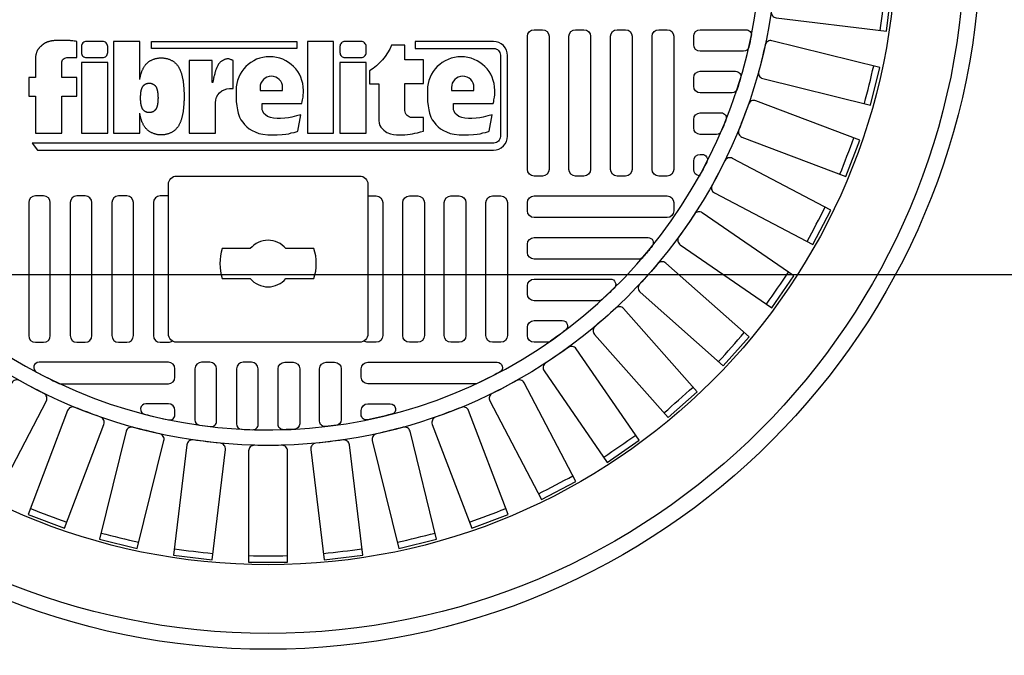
# Model space of a CAD drawing. Extents: x -169 to 7270, y -140 to 2984.
# Tile 712 of 718: x 6980.75 to 6992.41, y 1537.51 to 1545.03. Entities that reach past the tile are written whole.
import ezdxf

# ---------------------------------------------------------------- set-up
doc = ezdxf.new("R2010")
doc.units = 0
doc.header["$MEASUREMENT"] = 0
doc.header["$PDSIZE"] = 1
doc.layers.get('DEFPOINTS').update_dxf_attribs({"linetype": 'CONTINUOUS'})
for name, color, linetype in [('DIM', 3, 'CONTINUOUS'), ('MONITOR-WELL-COVER', 2, 'CONTINUOUS'), ('MONITOR-WELL-COVER-HATCH', 252, 'CONTINUOUS'), ('TANK-SLOPE', 3, 'CONTINUOUS')]:
    doc.layers.add(name, color=color, linetype=linetype)
doc.styles.add('SIMPLEX', font='simplex')
doc.dimstyles.new('DIM64', dxfattribs={"dimscale": 64, "dimtxt": 0.09375, "dimasz": 0.09375, "dimexe": 0.0625, "dimexo": 0.0625, "dimgap": 0.046875, "dimtad": 1, "dimdec": 4, "dimzin": 3, "dimdsep": 46, "dimlunit": 4, "dimtxsty": 'SIMPLEX', "dimcen": 0, "dimclrd": 256, "dimclre": 256, "dimclrt": 256, "dimadec": 0, "dimazin": 0, "dimtfac": 1, "dimtdec": 4, "dimtmove": 0, "dimatfit": 3, "dimfxl": 1, "dimfrac": 2, "dimtolj": 1, "dimtzin": 0, "dimarcsym": 0})

# ---------------------------------------------------------------- blocks, each defined once
blk = doc.blocks.new('*D92')
at = {"layer": 'DEFPOINTS', "color": 0, "transparency": 16777216}
for p in [(7015.694, 1608.018), (7015.694, 1578.018), (6979.694, 1317.018)]:
    blk.add_point(p, dxfattribs=at)
at = {"layer": 'DIM', "lineweight": -2, "transparency": 16777216}
for p, q in [((6979.694, 1321.018), (6979.694, 1612.018)), ((7015.694, 1582.018), (7015.694, 1612.018)), ((6985.694, 1608.018), (7009.694, 1608.018))]:
    blk.add_line(p, q, dxfattribs=at)
at = {"layer": 'DIM', "transparency": 16777216}
for points in [[(6985.694, 1609.018), (6985.694, 1607.018), (6979.694, 1608.018)], [(7009.694, 1609.018), (7009.694, 1607.018), (7015.694, 1608.018)]]:
    blk.add_solid(points, dxfattribs=at)
at = {"layer": 'DIM', "transparency": 16777216, "insert": (6997.694, 1614.59), "char_height": 6, "attachment_point": 5, "style": 'SIMPLEX'}
blk.add_mtext('\\A1;3\'-0"', dxfattribs=at)
blk = doc.blocks.new('*D99')
at = {"layer": 'DEFPOINTS', "color": 0, "transparency": 16777216}
for p in [(7015.694, 1578.018), (7045.694, 1578.018), (6959.05, 1542.018)]:
    blk.add_point(p, dxfattribs=at)
at = {"layer": 'DIM', "lineweight": -2, "transparency": 16777216}
for p, q in [((7019.694, 1578.018), (7049.694, 1578.018)), ((7045.694, 1548.018), (7045.694, 1572.018)), ((6963.05, 1542.018), (7049.694, 1542.018))]:
    blk.add_line(p, q, dxfattribs=at)
at = {"layer": 'DIM', "transparency": 16777216}
for points in [[(7044.694, 1572.018), (7046.694, 1572.018), (7045.694, 1578.018)], [(7044.694, 1548.018), (7046.694, 1548.018), (7045.694, 1542.018)]]:
    blk.add_solid(points, dxfattribs=at)
at = {"layer": 'DIM', "transparency": 16777216, "insert": (7039.123, 1560.018), "char_height": 6, "attachment_point": 5, "rotation": 90, "style": 'SIMPLEX'}
blk.add_mtext('\\A1;3\'-0"', dxfattribs=at)
blk = doc.blocks.new('*D103')
at = {"layer": 'DEFPOINTS', "color": 0, "transparency": 16777216}
for p in [(7045.694, 1542.018), (7045.694, 1542.018), (6959.05, 1416.02)]:
    blk.add_point(p, dxfattribs=at)
at = {"layer": 'DIM', "lineweight": -2, "transparency": 16777216}
for p, q in [((7045.694, 1422.02), (7045.694, 1536.018)), ((6963.05, 1416.02), (7049.694, 1416.02))]:
    blk.add_line(p, q, dxfattribs=at)
at = {"layer": 'DIM', "transparency": 16777216}
for points in [[(7044.694, 1536.018), (7046.694, 1536.018), (7045.694, 1542.018)], [(7044.694, 1422.02), (7046.694, 1422.02), (7045.694, 1416.02)]]:
    blk.add_solid(points, dxfattribs=at)
at = {"layer": 'DIM', "transparency": 16777216, "insert": (7039.123, 1479.019), "char_height": 6, "attachment_point": 5, "rotation": 90, "style": 'SIMPLEX'}
blk.add_mtext('\\A1;10\'-6"', dxfattribs=at)
blk = doc.blocks.new('A$C50C34665')
at = {"layer": 'MONITOR-WELL-COVER', "color": 2}
for points in [[(-14.269, 5.835), (-14.269, 4.506), (-14.697, 4.506), (-14.697, 3.352), (-14.269, 3.352), (-14.269, 1.045), (-12.643, 1.045), (-12.643, 3.352), (-11.709, 3.352), (-11.709, 4.506), (-12.643, 4.506), (-12.643, 5.428, -0.414214), (-12.331, 5.741), (-11.709, 5.741), (-11.709, 6.746)], [(-3.274, 4.189), (-3.305, 4.189), (-3.305, 5.557), (-4.727, 5.557), (-4.727, 1.045), (-3.101, 1.045), (-3.101, 2.942, -0.414214), (-2.226, 3.817), (-1.997, 3.817), (-1.997, 5.557, 0.015515), (-2.068, 5.593, 0.024733), (-2.115, 5.612, 0.005946), (-2.197, 5.64, 0.01287), (-2.235, 5.651, 0.049414), (-2.322, 5.665, 0.053929), (-2.402, 5.662, 0.036627), (-2.478, 5.644, 0.042565), (-2.54, 5.619, 0.006291), (-2.594, 5.591, 0.008872), (-2.632, 5.57, 0.009321), (-2.693, 5.533, 0.009742), (-2.749, 5.495, 0.028906), (-2.803, 5.453, 0.027693), (-2.853, 5.404, 0.02663), (-2.901, 5.346, 0.041647), (-2.926, 5.305, 0.000265), (-2.952, 5.253, 0.000163), (-2.994, 5.169, 0.000116), (-3.042, 5.073, 0.000666), (-3.051, 5.056, 0.034843), (-3.064, 5.023, 0.014153), (-3.09, 4.939, 0.001676), (-3.109, 4.866, -0.00303), (-3.129, 4.793, -0.000398), (-3.148, 4.723, 0.000724), (-3.168, 4.652, 0.00166), (-3.191, 4.567, 0.006697), (-3.196, 4.546, 0.003794), (-3.2, 4.526, 0.000693), (-3.224, 4.418, 0.000272), (-3.227, 4.405, 0.00002), (-3.267, 4.223, 0.002677), (-3.272, 4.197, 0.000101), (-3.274, 4.189)]]:
    blk.add_lwpolyline(points, format="xyb", dxfattribs=at)
for points in [[(9.294, 6.746), (9.294, 6.308), (14.185, 6.308, -0.414214), (14.596, 5.896), (14.596, 0.849, -0.414214), (14.185, 0.438), (-14.489, 0.438), (-14.159, 0), (14.159, 0, 0.414214), (15.034, 0.875), (15.034, 5.871, 0.414214), (14.159, 6.746)], [(-11.107, 5.741), (-10.106, 5.741, 0.414214), (-9.793, 6.053), (-9.793, 6.433, 0.414214), (-10.106, 6.746), (-11.107, 6.746, 0.414214), (-11.419, 6.433), (-11.419, 6.053, 0.414214)], [(4.943, 5.741), (5.943, 5.741, 0.414214), (6.256, 6.053), (6.256, 6.433, 0.414214), (5.943, 6.746), (4.943, 6.746, 0.414214), (4.63, 6.433), (4.63, 6.053, 0.414214)], [(9.823, 1.167), (9.823, 2.024), (9.106, 2.024, -0.414214), (8.668, 2.462), (8.668, 4.125), (9.823, 4.125), (9.823, 5.597), (8.668, 5.597), (8.668, 6.509), (7.832, 6.509, -0.161868), (6.458, 4.921), (6.458, 4.119), (7.043, 4.119), (7.043, 1.839), (7.075, 1.669), (7.115, 1.535), (7.176, 1.429), (7.255, 1.334), (7.346, 1.246), (7.452, 1.158), (7.549, 1.094), (7.774, 1.003), (7.966, 0.967), (8.133, 0.949), (8.276, 0.949), (8.468, 0.949), (8.665, 0.949), (8.83, 0.961), (9, 0.982), (9.137, 1.009), (9.286, 1.046), (9.441, 1.079), (9.635, 1.125)], [(2.196, 2.199), (1.926, 2.123), (1.782, 2.08), (1.633, 2.042), (1.431, 2.003), (1.205, 1.979), (0.931, 1.97), (0.73, 1.965), (0.504, 1.984), (0.321, 2.018), (0.139, 2.08), (-0.001, 2.186), (-0.092, 2.277), (-0.168, 2.409), (-0.193, 2.505), (-0.193, 2.89), (2.254, 2.89), (2.293, 3.008), (2.311, 3.118), (2.338, 3.294), (2.354, 3.427), (2.36, 3.554), (2.365, 3.707, 1), (-1.821, 3.707), (-1.818, 3.497), (-1.813, 3.24), (-1.818, 3.022), (-1.779, 2.746), (-1.74, 2.508), (-1.692, 2.29), (-1.6, 2.038), (-1.517, 1.888), (-1.406, 1.733), (-1.299, 1.588), (-1.153, 1.442), (-1.003, 1.331), (-0.824, 1.214), (-0.644, 1.127), (-0.411, 1.04), (-0.159, 0.987), (0.147, 0.953), (0.467, 0.948), (0.738, 0.948), (1.034, 0.967), (1.262, 0.996), (1.447, 1.02), (1.611, 1.064), (1.781, 1.103), (1.97, 1.161), (2.009, 1.179)], [(11.69, 2.505), (11.69, 2.89), (14.137, 2.89), (14.176, 3.008), (14.195, 3.118), (14.221, 3.294), (14.238, 3.427), (14.244, 3.554), (14.248, 3.707, 1), (10.063, 3.707), (10.065, 3.497), (10.07, 3.24), (10.065, 3.022), (10.104, 2.746), (10.143, 2.508), (10.192, 2.29), (10.284, 2.038), (10.366, 1.888), (10.478, 1.733), (10.584, 1.588), (10.73, 1.442), (10.88, 1.331), (11.06, 1.214), (11.239, 1.127), (11.472, 1.04), (11.724, 0.987), (12.03, 0.953), (12.35, 0.948), (12.622, 0.948), (12.918, 0.967), (13.146, 0.996), (13.33, 1.02), (13.495, 1.064), (13.665, 1.103), (13.854, 1.161), (13.893, 1.179), (14.079, 2.199), (13.809, 2.123), (13.665, 2.08), (13.516, 2.042), (13.314, 2.003), (13.089, 1.979), (12.815, 1.97), (12.613, 1.965), (12.387, 1.984), (12.205, 2.018), (12.022, 2.08), (11.883, 2.186), (11.791, 2.277), (11.715, 2.409)], [(1.07, 3.707), (1.07, 3.888, 1), (-0.329, 3.888), (-0.329, 3.707)], [(12.953, 3.707), (12.953, 3.888, 1), (11.554, 3.888), (11.554, 3.707)]]:
    blk.add_lwpolyline(points, format="xyb", close=True, dxfattribs=at)
for points in [[(-11.709, 6.746), (-11.801, 6.758), (-11.882, 6.768), (-11.953, 6.777), (-12.016, 6.784), (-12.071, 6.791), (-12.121, 6.796), (-12.168, 6.8), (-12.212, 6.803), (-12.255, 6.806), (-12.297, 6.808), (-12.339, 6.81), (-12.381, 6.811), (-12.422, 6.812), (-12.463, 6.813), (-12.504, 6.814), (-12.545, 6.814), (-12.586, 6.814), (-12.627, 6.814), (-12.669, 6.814), (-12.711, 6.814), (-12.753, 6.814), (-12.796, 6.813), (-12.84, 6.811), (-12.884, 6.81), (-12.93, 6.808), (-12.975, 6.805), (-13.021, 6.802), (-13.067, 6.799), (-13.111, 6.795), (-13.154, 6.791), (-13.196, 6.786), (-13.235, 6.781), (-13.271, 6.776), (-13.306, 6.77), (-13.338, 6.764), (-13.368, 6.757), (-13.396, 6.751), (-13.424, 6.744), (-13.45, 6.736), (-13.476, 6.729), (-13.501, 6.721), (-13.525, 6.713), (-13.549, 6.704), (-13.573, 6.695), (-13.597, 6.686), (-13.62, 6.676), (-13.643, 6.665), (-13.665, 6.653), (-13.688, 6.641), (-13.71, 6.628), (-13.731, 6.614), (-13.752, 6.6), (-13.772, 6.586), (-13.792, 6.572), (-13.81, 6.558), (-13.827, 6.545), (-13.843, 6.532), (-13.858, 6.519), (-13.873, 6.507), (-13.887, 6.494), (-13.901, 6.481), (-13.915, 6.468), (-13.93, 6.454), (-13.946, 6.44), (-13.963, 6.424), (-13.981, 6.408), (-13.999, 6.39), (-14.018, 6.372), (-14.037, 6.353), (-14.055, 6.334), (-14.073, 6.314), (-14.091, 6.293), (-14.107, 6.272), (-14.123, 6.25), (-14.137, 6.227), (-14.151, 6.204), (-14.164, 6.179), (-14.177, 6.153), (-14.189, 6.125), (-14.2, 6.096), (-14.211, 6.064), (-14.221, 6.032), (-14.231, 5.998), (-14.24, 5.964), (-14.248, 5.931), (-14.256, 5.898), (-14.263, 5.865), (-14.269, 5.835)], [(-7.802, 4.377), (-7.802, 6.746), (-9.428, 6.746), (-9.428, 1.045), (-7.802, 1.045), (-7.802, 2.293)], [(-7.802, 4.377), (-7.798, 4.4), (-7.789, 4.446), (-7.779, 4.492), (-7.769, 4.537), (-7.759, 4.582), (-7.748, 4.626), (-7.737, 4.668), (-7.726, 4.71), (-7.714, 4.751), (-7.702, 4.791), (-7.689, 4.829), (-7.676, 4.868), (-7.662, 4.905), (-7.647, 4.941), (-7.632, 4.977), (-7.616, 5.011), (-7.599, 5.045), (-7.582, 5.079), (-7.564, 5.112), (-7.545, 5.144), (-7.526, 5.176), (-7.505, 5.207), (-7.484, 5.237), (-7.462, 5.267), (-7.439, 5.297), (-7.415, 5.325), (-7.391, 5.352), (-7.366, 5.379), (-7.34, 5.404), (-7.313, 5.428), (-7.286, 5.452), (-7.258, 5.474), (-7.229, 5.495), (-7.198, 5.515), (-7.167, 5.534), (-7.135, 5.553), (-7.101, 5.571), (-7.065, 5.589), (-7.029, 5.606), (-6.991, 5.622), (-6.953, 5.637), (-6.914, 5.651), (-6.874, 5.665), (-6.834, 5.677), (-6.793, 5.688), (-6.752, 5.697), (-6.711, 5.705), (-6.67, 5.712), (-6.629, 5.718), (-6.588, 5.722), (-6.547, 5.725), (-6.506, 5.727), (-6.464, 5.727), (-6.423, 5.727), (-6.382, 5.725), (-6.341, 5.722), (-6.3, 5.718), (-6.259, 5.712), (-6.218, 5.705), (-6.177, 5.697), (-6.136, 5.688), (-6.095, 5.677), (-6.055, 5.665), (-6.015, 5.651), (-5.976, 5.637), (-5.938, 5.622), (-5.9, 5.606), (-5.864, 5.589), (-5.828, 5.571), (-5.794, 5.553), (-5.762, 5.534), (-5.731, 5.515), (-5.7, 5.495), (-5.671, 5.474), (-5.643, 5.452), (-5.616, 5.428), (-5.589, 5.404), (-5.563, 5.379), (-5.538, 5.352), (-5.514, 5.325), (-5.49, 5.297), (-5.467, 5.267), (-5.445, 5.237), (-5.424, 5.207), (-5.403, 5.176), (-5.384, 5.144), (-5.365, 5.112), (-5.347, 5.079), (-5.33, 5.045), (-5.313, 5.011), (-5.297, 4.977), (-5.282, 4.941), (-5.267, 4.905), (-5.253, 4.868), (-5.24, 4.829), (-5.227, 4.791), (-5.215, 4.751), (-5.203, 4.71), (-5.192, 4.668), (-5.181, 4.626), (-5.17, 4.582), (-5.16, 4.537), (-5.15, 4.492), (-5.14, 4.446), (-5.131, 4.4), (-5.122, 4.354), (-5.114, 4.308), (-5.107, 4.263), (-5.101, 4.219), (-5.096, 4.177), (-5.091, 4.136), (-5.087, 4.095), (-5.083, 4.056), (-5.08, 4.017), (-5.078, 3.978), (-5.075, 3.94), (-5.073, 3.903), (-5.07, 3.865), (-5.067, 3.827), (-5.065, 3.789), (-5.062, 3.752), (-5.059, 3.715), (-5.057, 3.678), (-5.054, 3.642), (-5.052, 3.606), (-5.05, 3.571), (-5.049, 3.536), (-5.047, 3.502), (-5.046, 3.468), (-5.045, 3.434), (-5.045, 3.401), (-5.044, 3.368), (-5.044, 3.335), (-5.044, 3.302), (-5.045, 3.268), (-5.045, 3.235), (-5.046, 3.201), (-5.047, 3.168), (-5.049, 3.133), (-5.05, 3.099), (-5.052, 3.063), (-5.054, 3.028), (-5.057, 2.991), (-5.059, 2.955), (-5.062, 2.918), (-5.065, 2.88), (-5.067, 2.843), (-5.07, 2.805), (-5.073, 2.767), (-5.075, 2.729), (-5.078, 2.691), (-5.08, 2.653), (-5.083, 2.614), (-5.087, 2.574), (-5.091, 2.534), (-5.096, 2.493), (-5.101, 2.45), (-5.107, 2.406), (-5.114, 2.361), (-5.122, 2.316), (-5.131, 2.27), (-5.14, 2.224), (-5.15, 2.178), (-5.16, 2.132), (-5.17, 2.088), (-5.181, 2.044), (-5.192, 2.001), (-5.203, 1.96), (-5.215, 1.919), (-5.227, 1.879), (-5.24, 1.84), (-5.253, 1.802), (-5.267, 1.765), (-5.282, 1.729), (-5.297, 1.693), (-5.313, 1.658), (-5.33, 1.624), (-5.347, 1.591), (-5.365, 1.558), (-5.384, 1.526), (-5.403, 1.494), (-5.424, 1.463), (-5.445, 1.432), (-5.467, 1.402), (-5.49, 1.373), (-5.514, 1.344), (-5.538, 1.317), (-5.563, 1.291), (-5.589, 1.265), (-5.616, 1.241), (-5.643, 1.218), (-5.671, 1.196), (-5.7, 1.175), (-5.731, 1.155), (-5.762, 1.135), (-5.794, 1.116), (-5.828, 1.098), (-5.864, 1.081), (-5.9, 1.064), (-5.938, 1.048), (-5.976, 1.032), (-6.015, 1.018), (-6.055, 1.005), (-6.095, 0.993), (-6.136, 0.982), (-6.177, 0.973), (-6.218, 0.964), (-6.259, 0.958), (-6.3, 0.952), (-6.341, 0.948), (-6.382, 0.945), (-6.423, 0.943), (-6.464, 0.942), (-6.506, 0.943), (-6.547, 0.945), (-6.588, 0.948), (-6.629, 0.952), (-6.67, 0.958), (-6.711, 0.964), (-6.752, 0.973), (-6.793, 0.982), (-6.834, 0.993), (-6.874, 1.005), (-6.914, 1.018), (-6.953, 1.032), (-6.991, 1.048), (-7.029, 1.064), (-7.065, 1.081), (-7.101, 1.098), (-7.135, 1.116), (-7.167, 1.135), (-7.198, 1.155), (-7.229, 1.175), (-7.258, 1.196), (-7.286, 1.218), (-7.313, 1.241), (-7.34, 1.265), (-7.366, 1.291), (-7.391, 1.317), (-7.415, 1.344), (-7.439, 1.373), (-7.462, 1.402), (-7.484, 1.432), (-7.505, 1.463), (-7.526, 1.494), (-7.545, 1.526), (-7.564, 1.558), (-7.582, 1.591), (-7.599, 1.624), (-7.616, 1.658), (-7.632, 1.693), (-7.647, 1.729), (-7.662, 1.765), (-7.676, 1.802), (-7.689, 1.84), (-7.702, 1.879), (-7.714, 1.919), (-7.726, 1.96), (-7.737, 2.001), (-7.748, 2.044), (-7.759, 2.088), (-7.769, 2.132), (-7.779, 2.178), (-7.789, 2.224), (-7.798, 2.27), (-7.802, 2.293)]]:
    blk.add_lwpolyline(points, dxfattribs=at)
for points in [[(-7.065, 6.308), (-7.065, 6.746), (1.945, 6.746), (1.945, 6.308)], [(2.608, 1.045), (4.234, 1.045), (4.234, 6.746), (2.608, 6.746)], [(-11.419, 1.045), (-9.793, 1.045), (-9.793, 5.446), (-11.419, 5.446)], [(4.63, 1.045), (6.256, 1.045), (6.256, 5.446), (4.63, 5.446)], [(-6.67, 3.137), (-6.671, 3.123), (-6.672, 3.11), (-6.673, 3.096), (-6.674, 3.081), (-6.675, 3.067), (-6.676, 3.053), (-6.677, 3.038), (-6.678, 3.024), (-6.679, 3.009), (-6.68, 2.995), (-6.681, 2.98), (-6.682, 2.965), (-6.683, 2.95), (-6.685, 2.935), (-6.687, 2.919), (-6.689, 2.903), (-6.691, 2.886), (-6.694, 2.869), (-6.697, 2.851), (-6.7, 2.834), (-6.704, 2.816), (-6.707, 2.799), (-6.711, 2.781), (-6.715, 2.764), (-6.719, 2.748), (-6.723, 2.731), (-6.728, 2.715), (-6.732, 2.7), (-6.737, 2.685), (-6.742, 2.67), (-6.747, 2.655), (-6.752, 2.641), (-6.758, 2.627), (-6.764, 2.613), (-6.77, 2.6), (-6.776, 2.587), (-6.783, 2.574), (-6.789, 2.562), (-6.797, 2.55), (-6.804, 2.537), (-6.812, 2.525), (-6.82, 2.514), (-6.829, 2.502), (-6.837, 2.491), (-6.846, 2.48), (-6.856, 2.47), (-6.865, 2.46), (-6.875, 2.45), (-6.885, 2.441), (-6.896, 2.432), (-6.907, 2.424), (-6.918, 2.415), (-6.929, 2.408), (-6.941, 2.4), (-6.954, 2.393), (-6.967, 2.386), (-6.98, 2.38), (-6.994, 2.373), (-7.008, 2.367), (-7.023, 2.361), (-7.038, 2.356), (-7.053, 2.351), (-7.069, 2.346), (-7.084, 2.342), (-7.1, 2.338), (-7.115, 2.335), (-7.131, 2.332), (-7.147, 2.33), (-7.162, 2.329), (-7.178, 2.328), (-7.194, 2.327), (-7.21, 2.327), (-7.225, 2.327), (-7.241, 2.328), (-7.257, 2.329), (-7.273, 2.33), (-7.288, 2.332), (-7.304, 2.335), (-7.32, 2.338), (-7.335, 2.342), (-7.351, 2.346), (-7.366, 2.351), (-7.381, 2.356), (-7.396, 2.361), (-7.411, 2.367), (-7.425, 2.373), (-7.439, 2.38), (-7.453, 2.386), (-7.466, 2.393), (-7.478, 2.4), (-7.49, 2.408), (-7.502, 2.415), (-7.513, 2.424), (-7.523, 2.432), (-7.534, 2.441), (-7.544, 2.45), (-7.554, 2.46), (-7.564, 2.47), (-7.573, 2.48), (-7.582, 2.491), (-7.591, 2.502), (-7.599, 2.514), (-7.607, 2.525), (-7.615, 2.537), (-7.623, 2.55), (-7.63, 2.562), (-7.637, 2.574), (-7.643, 2.587), (-7.65, 2.6), (-7.656, 2.613), (-7.661, 2.627), (-7.667, 2.641), (-7.672, 2.655), (-7.677, 2.67), (-7.682, 2.685), (-7.687, 2.7), (-7.691, 2.715), (-7.696, 2.731), (-7.7, 2.748), (-7.704, 2.764), (-7.708, 2.781), (-7.712, 2.799), (-7.716, 2.816), (-7.719, 2.834), (-7.722, 2.851), (-7.725, 2.869), (-7.728, 2.886), (-7.731, 2.903), (-7.733, 2.919), (-7.734, 2.935), (-7.736, 2.95), (-7.737, 2.965), (-7.738, 2.98), (-7.739, 2.995), (-7.74, 3.009), (-7.741, 3.024), (-7.742, 3.038), (-7.743, 3.053), (-7.744, 3.067), (-7.745, 3.081), (-7.746, 3.096), (-7.747, 3.11), (-7.748, 3.123), (-7.749, 3.137), (-7.75, 3.151), (-7.75, 3.164), (-7.751, 3.177), (-7.751, 3.19), (-7.752, 3.203), (-7.752, 3.215), (-7.752, 3.228), (-7.752, 3.241), (-7.752, 3.253), (-7.752, 3.266), (-7.752, 3.279), (-7.751, 3.292), (-7.751, 3.305), (-7.75, 3.318), (-7.75, 3.331), (-7.749, 3.344), (-7.748, 3.358), (-7.747, 3.372), (-7.746, 3.386), (-7.745, 3.4), (-7.744, 3.414), (-7.743, 3.429), (-7.742, 3.443), (-7.741, 3.458), (-7.74, 3.472), (-7.739, 3.487), (-7.738, 3.501), (-7.737, 3.516), (-7.736, 3.531), (-7.734, 3.547), (-7.733, 3.562), (-7.731, 3.579), (-7.728, 3.595), (-7.725, 3.613), (-7.722, 3.63), (-7.719, 3.647), (-7.716, 3.665), (-7.712, 3.683), (-7.708, 3.7), (-7.704, 3.717), (-7.7, 3.734), (-7.696, 3.75), (-7.691, 3.766), (-7.687, 3.782), (-7.682, 3.797), (-7.677, 3.812), (-7.672, 3.826), (-7.667, 3.84), (-7.661, 3.854), (-7.656, 3.868), (-7.65, 3.881), (-7.643, 3.894), (-7.637, 3.907), (-7.63, 3.92), (-7.623, 3.932), (-7.615, 3.944), (-7.607, 3.956), (-7.599, 3.968), (-7.591, 3.979), (-7.582, 3.99), (-7.573, 4.001), (-7.564, 4.012), (-7.554, 4.022), (-7.544, 4.031), (-7.534, 4.041), (-7.523, 4.049), (-7.513, 4.058), (-7.502, 4.066), (-7.49, 4.074), (-7.478, 4.081), (-7.466, 4.088), (-7.453, 4.095), (-7.439, 4.102), (-7.425, 4.108), (-7.411, 4.114), (-7.396, 4.12), (-7.381, 4.126), (-7.366, 4.131), (-7.351, 4.135), (-7.335, 4.14), (-7.32, 4.143), (-7.304, 4.146), (-7.288, 4.149), (-7.273, 4.151), (-7.257, 4.153), (-7.241, 4.154), (-7.225, 4.155), (-7.21, 4.155), (-7.194, 4.155), (-7.178, 4.154), (-7.162, 4.153), (-7.147, 4.151), (-7.131, 4.149), (-7.115, 4.146), (-7.1, 4.143), (-7.084, 4.14), (-7.069, 4.135), (-7.053, 4.131), (-7.038, 4.126), (-7.023, 4.12), (-7.008, 4.114), (-6.994, 4.108), (-6.98, 4.102), (-6.967, 4.095), (-6.954, 4.088), (-6.941, 4.081), (-6.929, 4.074), (-6.918, 4.066), (-6.907, 4.058), (-6.896, 4.049), (-6.885, 4.041), (-6.875, 4.031), (-6.865, 4.022), (-6.856, 4.012), (-6.846, 4.001), (-6.837, 3.99), (-6.829, 3.979), (-6.82, 3.968), (-6.812, 3.956), (-6.804, 3.944), (-6.797, 3.932), (-6.789, 3.92), (-6.783, 3.907), (-6.776, 3.894), (-6.77, 3.881), (-6.764, 3.868), (-6.758, 3.854), (-6.752, 3.84), (-6.747, 3.826), (-6.742, 3.812), (-6.737, 3.797), (-6.732, 3.782), (-6.728, 3.766), (-6.723, 3.75), (-6.719, 3.734), (-6.715, 3.717), (-6.711, 3.7), (-6.707, 3.683), (-6.704, 3.665), (-6.7, 3.647), (-6.697, 3.63), (-6.694, 3.613), (-6.691, 3.595), (-6.689, 3.579), (-6.687, 3.562), (-6.685, 3.547), (-6.683, 3.531), (-6.682, 3.516), (-6.681, 3.501), (-6.68, 3.487), (-6.679, 3.472), (-6.678, 3.458), (-6.677, 3.443), (-6.676, 3.429), (-6.675, 3.414), (-6.674, 3.4), (-6.673, 3.386), (-6.672, 3.372), (-6.671, 3.358), (-6.67, 3.344), (-6.669, 3.331), (-6.669, 3.318), (-6.668, 3.305), (-6.668, 3.292), (-6.667, 3.279), (-6.667, 3.266), (-6.667, 3.253), (-6.667, 3.241), (-6.667, 3.228), (-6.667, 3.215), (-6.667, 3.203), (-6.668, 3.19), (-6.668, 3.177), (-6.669, 3.164), (-6.669, 3.151)]]:
    blk.add_lwpolyline(points, close=True, dxfattribs=at)

msp = doc.modelspace()

# ---------------------------------------------------------------- linework, layer by layer
at = {"layer": 'MONITOR-WELL-COVER', "color": 2, "flags": 128}
for points in [[(6982.6116, 1541.21524, -0.41421356), (6982.51317, 1541.31367), (6982.51317, 1543.08532, -0.41421356), (6982.6116, 1543.18375), (6984.77695, 1543.18375, -0.41421356), (6984.87538, 1543.08532), (6984.87538, 1541.31367, -0.41421356), (6984.77695, 1541.21524)], [(6984.23695, 1541.97018, 0.15910028), (6984.23695, 1542.32451), (6983.90537, 1542.32451, 0.4662524), (6983.48318, 1542.32451), (6983.1516, 1542.32451, 0.15910028), (6983.1516, 1541.97018), (6983.48318, 1541.97018, 0.4662524), (6983.90537, 1541.97018)]]:
    msp.add_lwpolyline(points, format="xyb", close=True, dxfattribs=at)
at = {"layer": 'MONITOR-WELL-COVER', "color": 4}
msp.add_circle((6983.69428, 1546.01839), 8.4375, dxfattribs=at)
at = {"layer": 'MONITOR-WELL-COVER', "color": 1}
msp.add_circle((6983.69428, 1546.01839), 8.25, dxfattribs=at)
at = {"layer": 'MONITOR-WELL-COVER', "color": 2}
msp.add_circle((6983.69428, 1546.01839), 7.4375, dxfattribs=at)
at = {"layer": 'MONITOR-WELL-COVER-HATCH', "linetype": 'Continuous'}
for p, q in [((6988.73365, 1543.85304), (6988.73365, 1543.85304)), ((6988.81239, 1543.67587), (6988.81239, 1543.67587)), ((6988.73365, 1543.36091), (6988.73365, 1543.36091))]:
    msp.add_line(p, q, dxfattribs=at)
for points in [[(6989.69292, 1545.45499, -0.00491171), (6989.65344, 1545.12986, 0.41709369), (6989.71072, 1545.05601), (6991.01716, 1544.89738), (6991.07265, 1545.35435), (6989.7662, 1545.51298, 0.41709369), (6989.69292, 1545.45499)], [(6989.58127, 1544.73604, -0.00491171), (6989.50289, 1544.41804, 0.41709369), (6989.55085, 1544.33782), (6990.82865, 1544.02287), (6990.93881, 1544.46983), (6989.66101, 1544.78478, 0.41709369), (6989.58127, 1544.73604)], [(6989.38378, 1544.03579, -0.00491171), (6989.26764, 1543.72955, 0.41709369), (6989.30558, 1543.64414), (6990.5361, 1543.17747), (6990.69933, 1543.60789), (6989.46881, 1544.07456, 0.41709369), (6989.38378, 1544.03579)], [(6989.10332, 1543.36445, -0.00491171), (6988.95111, 1543.07445, 0.41709369), (6988.97848, 1542.98509), (6990.14378, 1542.37349), (6990.3577, 1542.7811), (6989.19241, 1543.39269, 0.41709369), (6989.10332, 1543.36445)], [(6988.74398, 1542.73181, -0.00491171), (6988.55793, 1542.46227, 0.41709369), (6988.57433, 1542.37026), (6989.65741, 1541.62267), (6989.91891, 1542.00151), (6988.83583, 1542.74911, 0.41709369), (6988.74398, 1542.73181)], [(6988.31101, 1542.1471, -0.00491171), (6988.09383, 1541.90195, 0.41709369), (6988.09901, 1541.80864), (6989.08408, 1540.93594), (6989.38934, 1541.2805), (6988.40427, 1542.1532, 0.41709369), (6988.31101, 1542.1471)], [(6987.81072, 1541.61884, -0.00491171), (6987.56557, 1541.40166, 0.41709369), (6987.55947, 1541.3084), (6988.43216, 1540.32333), (6988.77673, 1540.62858), (6987.90403, 1541.61366, 0.41709369), (6987.81072, 1541.61884)], [(6987.2504, 1541.15474, -0.00491171), (6986.98086, 1540.96868, 0.41709369), (6986.96356, 1540.87684), (6987.71116, 1539.79376), (6988.09, 1540.05526), (6987.3424, 1541.13834, 0.41709369), (6987.2504, 1541.15474)], [(6981.04033, 1540.60935, -0.00491171), (6980.75033, 1540.76155, 0.41709369), (6980.66097, 1540.73419), (6980.04938, 1539.56889), (6980.45698, 1539.35496), (6981.06858, 1540.52026, 0.41709369), (6981.04033, 1540.60935)], [(6986.63822, 1540.76155, -0.00491171), (6986.34822, 1540.60935, 0.41709369), (6986.31998, 1540.52026), (6986.93157, 1539.35496), (6987.33918, 1539.56889), (6986.72758, 1540.73419, 0.41709369), (6986.63822, 1540.76155)], [(6981.71167, 1540.32889, -0.00491171), (6981.40544, 1540.44503, 0.41709369), (6981.32003, 1540.40709), (6980.85335, 1539.17657), (6981.28377, 1539.01333), (6981.75045, 1540.24386, 0.41709369), (6981.71167, 1540.32889)], [(6985.98311, 1540.44503, -0.00491171), (6985.67688, 1540.32889, 0.41709369), (6985.63811, 1540.24386), (6986.10478, 1539.01333), (6986.5352, 1539.17657), (6986.06852, 1540.40709, 0.41709369), (6985.98311, 1540.44503)], [(6982.41192, 1540.1314, -0.00491171), (6982.09392, 1540.20978, 0.41709369), (6982.01371, 1540.16182), (6981.69876, 1538.88402), (6982.14571, 1538.77386), (6982.46066, 1540.05166, 0.41709369), (6982.41192, 1540.1314)], [(6985.29463, 1540.20978, -0.00491171), (6984.97663, 1540.1314, 0.41709369), (6984.92789, 1540.05166), (6985.24284, 1538.77386), (6985.6898, 1538.88402), (6985.37485, 1540.16182, 0.41709369), (6985.29463, 1540.20978)], [(6983.13087, 1540.01975, -0.00491171), (6982.80574, 1540.05923, 0.41709369), (6982.73189, 1540.00195), (6982.57326, 1538.6955), (6983.03024, 1538.64002), (6983.18887, 1539.94646, 0.41709369), (6983.13087, 1540.01975)], [(6984.58281, 1540.05923, -0.00491171), (6984.25768, 1540.01975, 0.41709369), (6984.19968, 1539.94646), (6984.35832, 1538.64002), (6984.81529, 1538.6955), (6984.65666, 1540.00195, 0.41709369), (6984.58281, 1540.05923)], [(6983.85803, 1539.99557, -0.00491171), (6983.53052, 1539.99557, 0.41709369), (6983.46411, 1539.92982), (6983.46411, 1538.61377), (6983.92444, 1538.61377), (6983.92444, 1539.92982, 0.41709369), (6983.85803, 1539.99557)]]:
    msp.add_lwpolyline(points, format="xyb", dxfattribs=at)
at = {"layer": 'MONITOR-WELL-COVER-HATCH', "linetype": 'Continuous', "flags": 128}
for points in [[(6986.84388, 1543.18375, -0.41421356), (6986.76514, 1543.26249), (6986.76514, 1544.83729, -0.41421356), (6986.84388, 1544.91603), (6986.94231, 1544.91603, -0.41421356), (6987.02105, 1544.83729), (6987.02105, 1543.26249, -0.41421356), (6986.94231, 1543.18375)], [(6987.33601, 1543.18375, -0.41421356), (6987.25727, 1543.26249), (6987.25727, 1544.83729, -0.41421356), (6987.33601, 1544.91603), (6987.43443, 1544.91603, -0.41421356), (6987.51317, 1544.83729), (6987.51317, 1543.26249, -0.41421356), (6987.43443, 1543.18375)], [(6987.82813, 1543.18375, -0.41421356), (6987.74939, 1543.26249), (6987.74939, 1544.83729, -0.41421356), (6987.82813, 1544.91603), (6987.92656, 1544.91603, -0.41421356), (6988.0053, 1544.83729), (6988.0053, 1543.26249, -0.41421356), (6987.92656, 1543.18375)], [(6988.32026, 1543.18375, -0.41421356), (6988.24152, 1543.26249), (6988.24152, 1544.83729, -0.41421356), (6988.32026, 1544.91603), (6988.41869, 1544.91603, -0.41421356), (6988.49743, 1544.83729), (6988.49743, 1543.26249, -0.41421356), (6988.41869, 1543.18375)], [(6980.93837, 1542.94753, 0.41421356), (6980.85963, 1542.86879), (6980.85963, 1541.29398, 0.41421356), (6980.93837, 1541.21524), (6981.0368, 1541.21524, 0.41421356), (6981.11554, 1541.29398), (6981.11554, 1542.86879, 0.41421356), (6981.0368, 1542.94753)], [(6981.4305, 1542.94753, 0.41421356), (6981.35176, 1542.86879), (6981.35176, 1541.29398, 0.41421356), (6981.4305, 1541.21524), (6981.52892, 1541.21524, 0.41421356), (6981.60766, 1541.29398), (6981.60766, 1542.86879, 0.41421356), (6981.52892, 1542.94753)], [(6981.92262, 1542.94753, 0.41421356), (6981.84388, 1542.86879), (6981.84388, 1541.29398, 0.41421356), (6981.92262, 1541.21524), (6982.02105, 1541.21524, 0.41421356), (6982.09979, 1541.29398), (6982.09979, 1542.86879, 0.41421356), (6982.02105, 1542.94753)], [(6985.46593, 1542.94753, -0.41421356), (6985.54467, 1542.86879), (6985.54467, 1541.29398, -0.41421356), (6985.46593, 1541.21524), (6985.3675, 1541.21524, -0.41421356), (6985.28876, 1541.29398), (6985.28876, 1542.86879, -0.41421356), (6985.3675, 1542.94753)], [(6985.95806, 1542.94753, -0.41421356), (6986.0368, 1542.86879), (6986.0368, 1541.29398, -0.41421356), (6985.95806, 1541.21524), (6985.85963, 1541.21524, -0.41421356), (6985.78089, 1541.29398), (6985.78089, 1542.86879, -0.41421356), (6985.85963, 1542.94753)], [(6986.45018, 1542.94753, -0.41421356), (6986.52892, 1542.86879), (6986.52892, 1541.29398, -0.41421356), (6986.45018, 1541.21524), (6986.35176, 1541.21524, -0.41421356), (6986.27302, 1541.29398), (6986.27302, 1542.86879, -0.41421356), (6986.35176, 1542.94753)], [(6986.76514, 1542.86879, -0.41421356), (6986.84388, 1542.94753), (6988.41869, 1542.94753, -0.41421356), (6988.49743, 1542.86879), (6988.49743, 1542.77036, -0.41421356), (6988.41869, 1542.69162), (6986.84388, 1542.69162, -0.41421356), (6986.76514, 1542.77036)]]:
    msp.add_lwpolyline(points, format="xyb", close=True, dxfattribs=at)
at = {"layer": 'MONITOR-WELL-COVER-HATCH', "linetype": 'Continuous'}
for points in [[(6989.41508, 1544.84093, -0.00579688), (6989.38624, 1544.70861, -0.34941735), (6989.32533, 1544.66012), (6988.81239, 1544.66012), (6988.81239, 1544.66012, -0.41421356), (6988.73365, 1544.73886), (6988.73365, 1544.83729), (6988.73365, 1544.83729, -0.41421356), (6988.81239, 1544.91603), (6989.35386, 1544.91603, -0.47499675)], [(6989.28969, 1544.34348, -0.00593375), (6989.24837, 1544.21116, -0.32480274), (6989.18893, 1544.168), (6988.81239, 1544.168), (6988.81239, 1544.168, -0.41421356), (6988.73365, 1544.24674), (6988.73365, 1544.34516), (6988.73365, 1544.34516, -0.41421356), (6988.81239, 1544.4239), (6989.22982, 1544.4239, -0.5022062)], [(6989.00364, 1543.67587), (6988.81239, 1543.67587, -0.41421356), (6988.73365, 1543.75461), (6988.73365, 1543.85304, -0.41421356), (6988.81239, 1543.93178), (6989.05796, 1543.93178, -0.53078582), (6989.11598, 1543.84603, -0.00613229), (6989.06107, 1543.71371, -0.29982265)], [(6988.19357, 1542.4554, -0.63010886), (6988.24224, 1542.35368, -0.00736221), (6988.13236, 1542.22136, -0.21918356), (6988.08487, 1542.19949), (6986.84388, 1542.19949, -0.41421356), (6986.76514, 1542.27823), (6986.76514, 1542.37666, -0.41421356), (6986.84388, 1542.4554)], [(6987.653, 1541.72391, -0.18836628), (6987.61064, 1541.70737), (6986.84388, 1541.70737, -0.41421356), (6986.76514, 1541.78611), (6986.76514, 1541.88453, -0.41421356), (6986.84388, 1541.96327), (6987.74805, 1541.96327, -0.67100778), (6987.79189, 1541.85624, -0.0082117)], [(6987.03366, 1541.22646, -0.15334179), (6986.99792, 1541.21524), (6986.84388, 1541.21524, -0.41421356), (6986.76514, 1541.29398), (6986.76514, 1541.39241, -0.41421356), (6986.84388, 1541.47115), (6987.17825, 1541.47115, -0.71935754), (6987.21594, 1541.35879, -0.00964206)], [(6980.98157, 1540.97902, 0.78128622), (6980.95223, 1540.86134, 0.01267427), (6981.21708, 1540.72902, 0.10993883), (6981.24358, 1540.72312), (6982.51317, 1540.72312, 0.41421356), (6982.59191, 1540.80186), (6982.59191, 1540.90028, 0.41421356), (6982.51317, 1540.97902)], [(6983.08404, 1540.27947), (6983.08404, 1540.90028, 0.41421356), (6983.0053, 1540.97902), (6982.90687, 1540.97902, 0.41421356), (6982.82813, 1540.90028), (6982.82813, 1540.29633, 0.37391113), (6982.88194, 1540.23444, 0.00571073), (6983.01426, 1540.21739, 0.4488195)], [(6983.57617, 1540.24299), (6983.57617, 1540.90028, 0.41421356), (6983.49743, 1540.97902), (6983.399, 1540.97902, 0.41421356), (6983.32026, 1540.90028), (6983.32026, 1540.24857, 0.39850223), (6983.37939, 1540.18617, 0.00566907), (6983.51171, 1540.18052, 0.42339996)], [(6983.81239, 1540.24299), (6983.81239, 1540.90028, -0.41421356), (6983.89113, 1540.97902), (6983.98955, 1540.97902, -0.41421356), (6984.06829, 1540.90028), (6984.06829, 1540.24857, -0.39850223), (6984.00916, 1540.18617, -0.00566907), (6983.87684, 1540.18052, -0.42339996)], [(6984.30451, 1540.27947), (6984.30451, 1540.90028, -0.41421356), (6984.38325, 1540.97902), (6984.48168, 1540.97902, -0.41421356), (6984.56042, 1540.90028), (6984.56042, 1540.29633, -0.37391113), (6984.50661, 1540.23444, -0.00571073), (6984.37429, 1540.21739, -0.4488195)], [(6986.40698, 1540.97902, -0.78128622), (6986.43632, 1540.86134, -0.01267427), (6986.17148, 1540.72902, -0.10993883), (6986.14497, 1540.72312), (6984.87538, 1540.72312, -0.41421356), (6984.79664, 1540.80186), (6984.79664, 1540.90028, -0.41421356), (6984.87538, 1540.97902)], [(6982.59191, 1540.3588), (6982.59191, 1540.40816, 0.41421356), (6982.51317, 1540.4869), (6982.24685, 1540.4869, 0.88078983), (6982.23119, 1540.36389, 0.01255242), (6982.51681, 1540.29759, 0.47499675)], [(6984.79664, 1540.3588), (6984.79664, 1540.40816, -0.41421356), (6984.87538, 1540.4869), (6985.1417, 1540.4869, -0.88078983), (6985.15736, 1540.36389, -0.01255242), (6984.87174, 1540.29759, -0.47499675)]]:
    msp.add_lwpolyline(points, format="xyb", close=True, dxfattribs=at)
at = {"layer": 'MONITOR-WELL-COVER-HATCH'}
msp.add_lwpolyline([(6988.80144, 1543.18451, -0.37393353), (6988.73365, 1543.26249), (6988.73365, 1543.36091, -0.41421356), (6988.81239, 1543.43965), (6988.83351, 1543.43965, -0.56117558), (6988.88909, 1543.34858, -0.00800005), (6988.80102, 1543.18375)], format="xyb", dxfattribs=at)
at = {"layer": 'MONITOR-WELL-COVER-HATCH', "linetype": 'Continuous', "flags": 128}
for points in [[(6982.51317, 1542.94753), (6982.41475, 1542.94753, 0.41421356), (6982.33601, 1542.86879), (6982.33601, 1541.29398, 0.41421356), (6982.41475, 1541.21524), (6982.51317, 1541.21524, 0.15811296), (6982.55939, 1541.23023, 0.15811296)], [(6984.87538, 1542.94753), (6984.9738, 1542.94753, -0.41421356), (6985.05254, 1542.86879), (6985.05254, 1541.29398, -0.41421356), (6984.9738, 1541.21524), (6984.87538, 1541.21524, -0.15811296), (6984.82916, 1541.23023, -0.15811296)]]:
    msp.add_lwpolyline(points, format="xyb", dxfattribs=at)
at = {"layer": 'MONITOR-WELL-COVER-HATCH'}
msp.add_circle((6983.69428, 1546.01839), 6.02362, dxfattribs=at)
msp.add_arc((6983.69428, 1546.01839), 5.84072, 91.158706, 7.958855, dxfattribs=at)
at = {"layer": 'MONITOR-WELL-COVER-HATCH', "linetype": 'Continuous'}
for centre, start, end in [((6973.12492, 1547.30174), 352.343349, 353.810497), ((6973.35667, 1548.56638), 345.420272, 346.88742), ((6973.73917, 1549.79386), 338.497196, 339.964343), ((6974.26684, 1550.96629), 331.574119, 333.041266), ((6974.93198, 1552.06657), 324.651042, 326.118189), ((6975.72489, 1553.07865), 317.727965, 319.195112), ((6976.63402, 1553.98777), 310.804888, 312.272035), ((6977.6461, 1554.78069), 303.881811, 305.348958), ((6978.74637, 1555.44583), 296.958734, 298.425881), ((6987.46975, 1555.9735), 248.497196, 249.964343), ((6979.9188, 1555.9735), 290.035657, 291.502804), ((6986.24227, 1556.356), 255.420272, 256.88742), ((6981.14629, 1556.356), 283.11258, 284.579728), ((6984.97763, 1556.58775), 262.343349, 263.810497), ((6982.41092, 1556.58775), 276.189503, 277.656651), ((6983.69428, 1556.66538), 269.266426, 270.733574)]:
    msp.add_arc(centre, 17.97762, start, end, dxfattribs=at)
at = {"layer": 'TANK-SLOPE'}
msp.add_circle((6983.69428, 1546.01839), 16.4375, dxfattribs=at)

# ---------------------------------------------------------------- block references
at = {"layer": 'MONITOR-WELL-COVER', "xscale": 0.1906896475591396, "yscale": 0.1906896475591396, "zscale": 0.1906896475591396}
msp.add_blockref('A$C50C34665', (6983.66212, 1543.4903), dxfattribs=at)

# ---------------------------------------------------------------- dimensions: what is measured, and where the dimension line sits
at = {"layer": 'DIM'}
dim = msp.add_linear_dim(base=(7015.69428, 1608.01839), p1=(6979.69428, 1317.01839), p2=(7015.69428, 1578.01839), dimstyle='DIM64', dxfattribs=at)
dim.commit()
dim.dimension.update_dxf_attribs({"geometry": '*D92', "text_midpoint": (6997.69428, 1614.58982)})
for base, p1, p2, picture, middle in [((7045.69428, 1578.01839), (6959.05012, 1542.01839), (7015.69428, 1578.01839), '*D99', (7039.12285, 1560.01839)), ((7045.69428, 1542.01839), (6959.05012, 1416.01993), (7045.69428, 1542.01839), '*D103', (7039.12285, 1479.01916))]:
    dim = msp.add_linear_dim(base=base, p1=p1, p2=p2, angle=90, dimstyle='DIM64', override={"dimtmove": 1}, dxfattribs=at)
    dim.commit()
    dim.dimension.update_dxf_attribs({"geometry": picture, "text_midpoint": middle})

doc.saveas('drawing.dxf')
